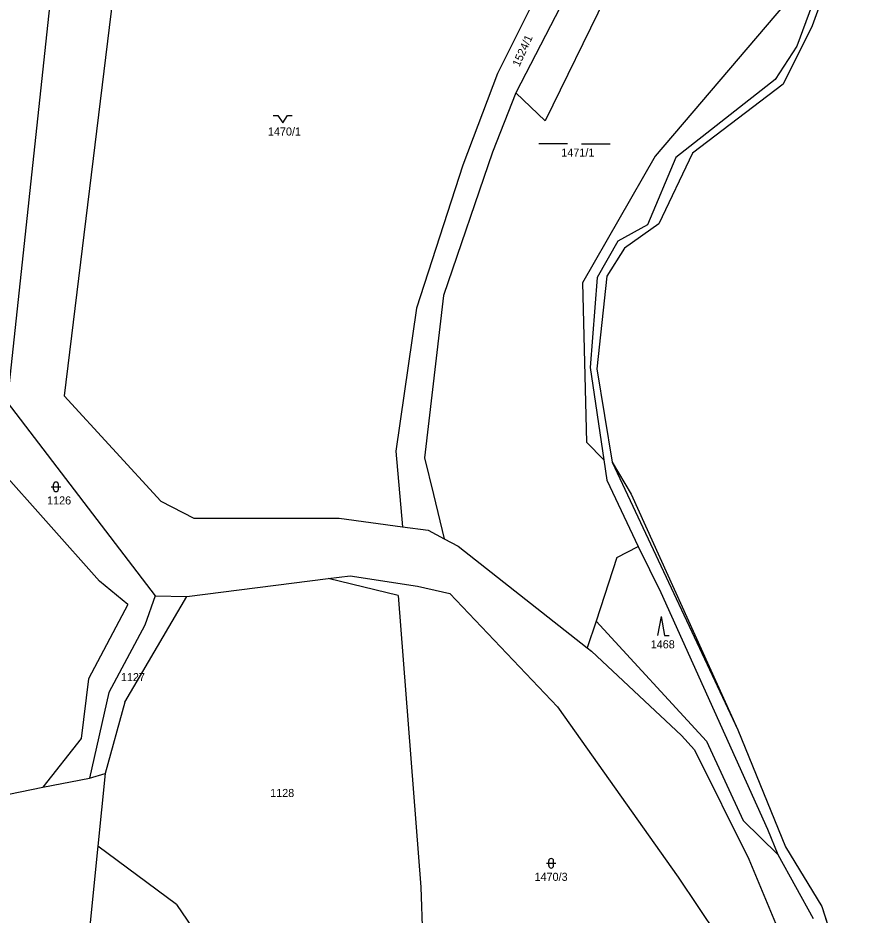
# Model space of a CAD drawing. Extents: x -760642 to -757221, y -1092371 to -1088855.
# Drawn here: x -759130 to -758953.7, y -1090241.2 to -1090052.5 of the extents above; entities that cross this region are included whole.
import ezdxf

# ---------------------------------------------------------------- set-up
doc = ezdxf.new("R2010")
doc.units = 0
for name, color, linetype in [('Vrstva 1', 7, 'Continuous'), ('Vrstva 13', 7, 'Continuous'), ('Vrstva 18', 7, 'Continuous'), ('Vrstva 25', 7, 'Continuous'), ('Vrstva 28', 7, 'Continuous')]:
    doc.layers.add(name, color=color, linetype=linetype)

msp = doc.modelspace()

# ---------------------------------------------------------------- linework, layer by layer
at = {"layer": 'Vrstva 1'}
for p, q in [((-759017.04, -1090040.06), (-759029.16, -1090064.2)), ((-758959.27, -1090039.72), (-758966.19, -1090058.46)), ((-759122.39, -1090041.35), (-759132.23, -1090133.3)), ((-759011.82, -1090042.27), (-759025.28, -1090068.26)), ((-759109.68, -1090045.11), (-759120.26, -1090131.97)), ((-759005.65, -1090046.61), (-759019.12, -1090074.16)), ((-758968.77, -1090049.73), (-758996, -1090081.57)), ((-758966.19, -1090058.46), (-758970.73, -1090065.44)), ((-759029.16, -1090064.2), (-759036.42, -1090083.48)), ((-758970.73, -1090065.44), (-758991.66, -1090081.91)), ((-759025.28, -1090068.26), (-759030.16, -1090080.72)), ((-759019.12, -1090074.16), (-759025.28, -1090068.26)), ((-759030.16, -1090080.72), (-759040.51, -1090110.87)), ((-758996, -1090081.57), (-759011.24, -1090108.23)), ((-759036.42, -1090083.48), (-759046.16, -1090113.53)), ((-758991.66, -1090081.91), (-758997.58, -1090096.02)), ((-758997.58, -1090096.02), (-759003.83, -1090099.49)), ((-759003.83, -1090099.49), (-759008.2, -1090107.1)), ((-759008.2, -1090107.1), (-759009.64, -1090126.07)), ((-759011.24, -1090108.23), (-759010.45, -1090141.76)), ((-759040.51, -1090110.87), (-759044.47, -1090145.04)), ((-759046.16, -1090113.53), (-759050.5, -1090143.62)), ((-759009.64, -1090126.07), (-759006.8, -1090145.47)), ((-759120.26, -1090131.97), (-759099.93, -1090154.16)), ((-759132.23, -1090133.3), (-759101.14, -1090174.05)), ((-759112.84, -1090170.97), (-759144, -1090135.96)), ((-759010.45, -1090141.76), (-759006.8, -1090145.47)), ((-759050.5, -1090143.62), (-759049.13, -1090159.53)), ((-759044.47, -1090145.04), (-759042.61, -1090152.72)), ((-759006.8, -1090145.47), (-759006.17, -1090149.74)), ((-759006.17, -1090149.74), (-758999.54, -1090163.69)), ((-759042.61, -1090152.72), (-759040.36, -1090162.05)), ((-759099.93, -1090154.16), (-759092.98, -1090157.72)), ((-759092.98, -1090157.72), (-759062.45, -1090157.72)), ((-759062.45, -1090157.72), (-759049.13, -1090159.53)), ((-759049.13, -1090159.53), (-759043.72, -1090160.27)), ((-759043.72, -1090160.27), (-759040.36, -1090162.05)), ((-759040.36, -1090162.05), (-759037.4, -1090163.61)), ((-759037.4, -1090163.61), (-759010.27, -1090184.99)), ((-759004.01, -1090166.03), (-758999.54, -1090163.69)), ((-758999.54, -1090163.69), (-758994.77, -1090173.34)), ((-759004.01, -1090166.03), (-759008.42, -1090179.37)), ((-759064.75, -1090170.43), (-759060.12, -1090169.84)), ((-759060.12, -1090169.84), (-759045.96, -1090172)), ((-759106.88, -1090175.91), (-759112.84, -1090170.97)), ((-759094.47, -1090174.24), (-759064.75, -1090170.43)), ((-759050.03, -1090173.97), (-759064.75, -1090170.43)), ((-759045.96, -1090172), (-759040.69, -1090173.21)), ((-759101.14, -1090174.05), (-759103.28, -1090180.23)), ((-759101.14, -1090174.05), (-759094.47, -1090174.24)), ((-759050.03, -1090173.97), (-759045.29, -1090235.36)), ((-759040.69, -1090173.21), (-759039.16, -1090173.6)), ((-759039.16, -1090173.6), (-759016.5, -1090197.4)), ((-758994.77, -1090173.34), (-758972.36, -1090223.16)), ((-759106.88, -1090175.91), (-759115.15, -1090191.54)), ((-759107.51, -1090196.45), (-759094.47, -1090174.24)), ((-759008.42, -1090179.37), (-759010.27, -1090184.99)), ((-758985.2, -1090204.6), (-759008.42, -1090179.37)), ((-759103.28, -1090180.23), (-759110.87, -1090194.42)), ((-759010.27, -1090184.99), (-759009.36, -1090185.7)), ((-759009.36, -1090185.7), (-758990.45, -1090203.44)), ((-759115.15, -1090191.54), (-759116.71, -1090204.06)), ((-759110.87, -1090194.42), (-759114.91, -1090212.38)), ((-759107.51, -1090196.45), (-759111.63, -1090211.46)), ((-759016.5, -1090197.4), (-758991.14, -1090233.26)), ((-759116.71, -1090204.06), (-759124.71, -1090214.33)), ((-758990.45, -1090203.44), (-758987.73, -1090206.48)), ((-758985.2, -1090204.6), (-758977.51, -1090221.3)), ((-758987.73, -1090206.48), (-758976.3, -1090229.46)), ((-759114.91, -1090212.38), (-759111.63, -1090211.46)), ((-759111.63, -1090211.46), (-759113.16, -1090226.75)), ((-759124.71, -1090214.33), (-759114.91, -1090212.38)), ((-759140.5, -1090217.47), (-759124.71, -1090214.33)), ((-758977.51, -1090221.3), (-758970.16, -1090228.5)), ((-758972.36, -1090223.16), (-758970.16, -1090228.5)), ((-759113.16, -1090226.75), (-759115.36, -1090248.61)), ((-759096.61, -1090239.01), (-759113.16, -1090226.75)), ((-758970.16, -1090228.5), (-758962.78, -1090241.92)), ((-758976.3, -1090229.46), (-758970.3, -1090243.72)), ((-758991.14, -1090233.26), (-758979.24, -1090250.9)), ((-759045.29, -1090235.36), (-759043.72, -1090273.92)), ((-759096.61, -1090239.01), (-759063, -1090288.1))]:
    msp.add_line(p, q, dxfattribs=at)
at = {"layer": 'Vrstva 13'}
for p, q in [((-758959.89, -1090045.65), (-758962.96, -1090054.21)), ((-758962.96, -1090054.21), (-758969.07, -1090066.47)), ((-758969.07, -1090066.47), (-758988.14, -1090080.99)), ((-758988.14, -1090080.99), (-758995.23, -1090095.85)), ((-758995.23, -1090095.85), (-759002.45, -1090100.94)), ((-759002.45, -1090100.94), (-759006.12, -1090106.82)), ((-759006.12, -1090106.82), (-759008.26, -1090126.31)), ((-759008.26, -1090126.31), (-759005.05, -1090145.96)), ((-759005.05, -1090145.96), (-759001, -1090152.71)), ((-759001, -1090152.71), (-758978.59, -1090202.24)), ((-758978.59, -1090202.24), (-758968.57, -1090226.86)), ((-758968.57, -1090226.86), (-758960.92, -1090239.44)), ((-758960.92, -1090239.44), (-758953.74, -1090261.86))]:
    msp.add_line(p, q, dxfattribs=at)
at = {"layer": 'Vrstva 25'}
for p, q in [((-759014.44, -1090078.99), (-759020.44, -1090078.99)), ((-759011.44, -1090078.99), (-759005.44, -1090078.99)), ((-759122.97, -1090151.15), (-759120.97, -1090151.15)), ((-759122.47, -1090151.65), (-759122.47, -1090150.65)), ((-759121.47, -1090151.65), (-759121.47, -1090150.65)), ((-758994.742, -1090178.399), (-758995.475, -1090182.399)), ((-758994.742, -1090178.399), (-758994.009, -1090182.399)), ((-758994.009, -1090182.399), (-758993.009, -1090182.399)), ((-759018.85, -1090230.31), (-759016.85, -1090230.31)), ((-759018.35, -1090230.81), (-759018.35, -1090229.81)), ((-759017.35, -1090230.81), (-759017.35, -1090229.81))]:
    msp.add_line(p, q, dxfattribs=at)
msp.add_lwpolyline([(-759076.3, -1090073.06), (-759075.3, -1090073.06), (-759074.3, -1090074.56), (-759073.3, -1090073.06), (-759072.3, -1090073.06)], dxfattribs=at)
for centre, start, end in [((-759121.97, -1090150.65), 0, 180), ((-759121.97, -1090151.65), 180, 0), ((-759017.85, -1090229.81), 0, 180), ((-759017.85, -1090230.81), 180, 0)]:
    msp.add_arc(centre, 0.5, start, end, dxfattribs=at)
at = {"layer": 'Vrstva 28'}
msp.add_lwpolyline([(-758959.89, -1090045.65), (-758962.96, -1090054.21), (-758969.07, -1090066.47), (-758988.14, -1090080.99), (-758995.23, -1090095.85), (-759002.45, -1090100.94), (-759006.12, -1090106.82), (-759008.26, -1090126.31), (-759005.05, -1090145.96), (-758978.59, -1090202.24), (-758968.57, -1090226.86), (-758960.92, -1090239.44), (-758953.74, -1090261.86)], dxfattribs=at)

# ---------------------------------------------------------------- texts
at = {"layer": 'Vrstva 18'}
msp.add_text('1524/1', height=1.7, rotation=65.81403, dxfattribs=at).set_placement((-759024.542, -1090062.925))
for s, p in [('1470/1', (-759077.412, -1090077.26)), ('1471/1', (-759015.72, -1090081.69)), ('1126', (-759123.85, -1090154.85)), ('1468', (-758996.92, -1090185.11)), ('1127', (-759108.33, -1090192.01)), ('1128', (-759076.94, -1090216.38)), ('1470/3', (-759021.35, -1090234.01))]:
    msp.add_text(s, height=1.7, dxfattribs=at).set_placement(p)

doc.saveas('drawing.dxf')
